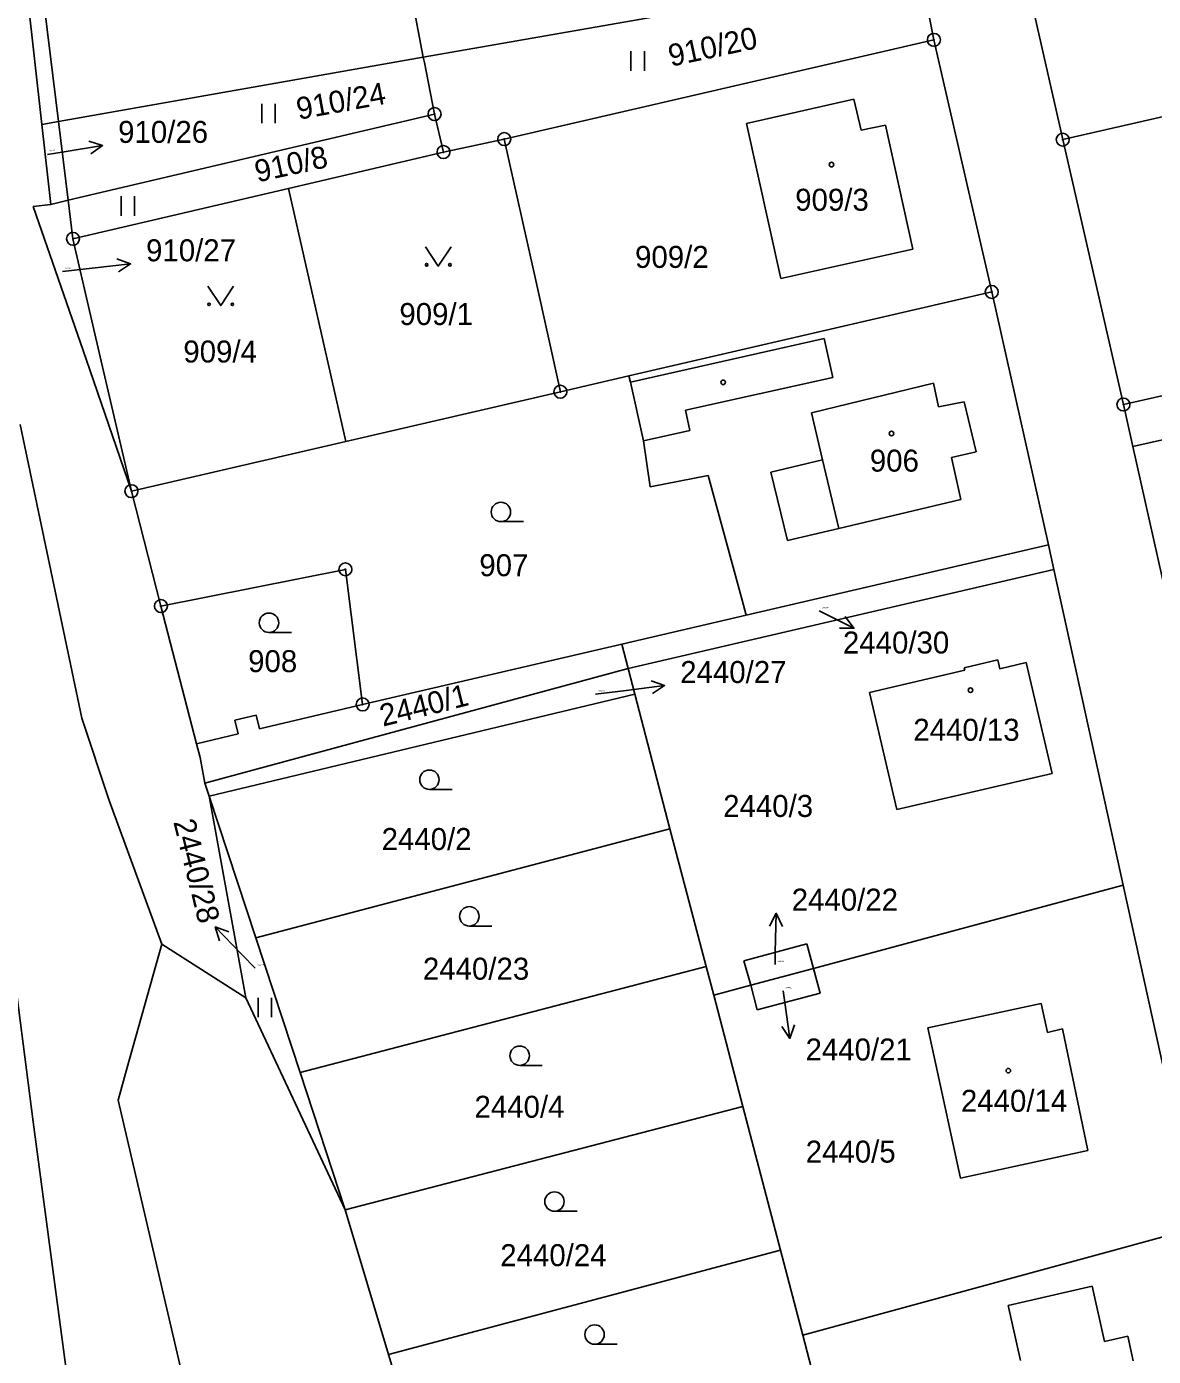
# Model space of a CAD drawing. Extents: x -736345 to -729997, y -1130177 to -1122501.
# Drawn here: x -733278.5 to -733191.4, y -1127674.1 to -1127571.2 of the extents above; entities that cross this region are included whole.
import ezdxf

# ---------------------------------------------------------------- set-up
doc = ezdxf.new("R2010")
doc.units = 0
for name, color, linetype in [('Vrstva 1', 7, 'Continuous'), ('Vrstva 10', 7, 'Continuous'), ('Vrstva 16', 7, 'Continuous'), ('Vrstva 18', 7, 'Continuous'), ('Vrstva 19', 7, 'Continuous'), ('Vrstva 25', 7, 'Continuous'), ('Vrstva 4', 7, 'Continuous')]:
    doc.layers.add(name, color=color, linetype=linetype)

msp = doc.modelspace()

# ---------------------------------------------------------------- linework, layer by layer
at = {"layer": 'Vrstva 1'}
for points in [[(-733277.3, -1127578.79), (-733283.29, -1127525.21)], [(-733276.02, -1127578.56), (-733282.53, -1127525.78)], [(-733198.38, -1127579.97), (-733202.34, -1127562.45)], [(-733209.39, -1127566.85), (-733247.81, -1127573.6)], [(-733209.39, -1127566.85), (-733208.34, -1127572.25)], [(-733247.81, -1127573.6), (-733248.5, -1127570.07)], [(-733198.38, -1127579.97), (-733154.01, -1127569.82)], [(-733208.34, -1127572.25), (-733241.55, -1127579.93)], [(-733208.34, -1127572.25), (-733205.71, -1127583.7)], [(-733276.02, -1127578.56), (-733247.81, -1127573.6)], [(-733247.73, -1127573.99), (-733247.81, -1127573.6)], [(-733246.94, -1127577.99), (-733247.73, -1127573.99)], [(-733214.52, -1127576.85), (-733222.82, -1127578.72)], [(-733214.52, -1127576.85), (-733213.97, -1127579.24)], [(-733275.26, -1127584.66), (-733246.94, -1127577.99)], [(-733246.25, -1127580.93), (-733246.94, -1127577.99)], [(-733277.3, -1127578.79), (-733276.02, -1127578.56)], [(-733276.61, -1127584.98), (-733277.3, -1127578.79)], [(-733276.02, -1127578.56), (-733275.26, -1127584.66)], [(-733222.82, -1127578.72), (-733220.16, -1127590.71)], [(-733213.97, -1127579.24), (-733212.09, -1127578.85)], [(-733212.09, -1127578.85), (-733209.97, -1127588.45)], [(-733241.55, -1127579.93), (-733246.25, -1127580.93)], [(-733241.55, -1127579.93), (-733239.12, -1127590.87)], [(-733193.69, -1127600.46), (-733198.38, -1127579.97)], [(-733246.25, -1127580.93), (-733258.24, -1127583.74)], [(-733258.24, -1127583.74), (-733274.89, -1127587.64)], [(-733258.24, -1127583.74), (-733253.79, -1127603.32)], [(-733205.71, -1127583.7), (-733203.87, -1127591.75)], [(-733277.98, -1127585.14), (-733276.61, -1127584.98)], [(-733273.86, -1127596.95), (-733277.98, -1127585.14)], [(-733275.26, -1127584.66), (-733276.61, -1127584.98)], [(-733275.26, -1127584.66), (-733274.89, -1127587.64)], [(-733274.89, -1127587.64), (-733272.78, -1127596.76)], [(-733220.16, -1127590.71), (-733209.97, -1127588.45)], [(-733193.69, -1127600.46), (-733146.35, -1127589.76)], [(-733239.12, -1127590.87), (-733237.21, -1127599.47)], [(-733203.87, -1127591.75), (-733231.92, -1127598.25)], [(-733199.49, -1127611.3), (-733203.87, -1127591.75)], [(-733272.78, -1127596.76), (-733270.37, -1127607.16)], [(-733270.37, -1127607.16), (-733273.86, -1127596.95)], [(-733231.92, -1127598.25), (-733237.21, -1127599.47)], [(-733231.92, -1127598.25), (-733231.8, -1127598.74)], [(-733231.8, -1127598.74), (-733230.79, -1127603.26)], [(-733237.21, -1127599.47), (-733253.79, -1127603.32)], [(-733193.69, -1127600.46), (-733193.22, -1127602.55)], [(-733274.21, -1127624.71), (-733278.97, -1127602)], [(-733193.22, -1127602.55), (-733192.96, -1127603.71)], [(-733192.96, -1127603.71), (-733188.13, -1127602.62)], [(-733253.79, -1127603.32), (-733270.37, -1127607.16)], [(-733230.79, -1127603.26), (-733230.26, -1127606.82)], [(-733190.05, -1127616.7), (-733192.96, -1127603.71)], [(-733230.26, -1127606.82), (-733225.8, -1127605.96)], [(-733225.8, -1127605.96), (-733223.17, -1127615.6)], [(-733270.37, -1127607.16), (-733268.09, -1127616.05)], [(-733222.86, -1127616.75), (-733199.49, -1127611.3)], [(-733199.49, -1127611.3), (-733199.06, -1127613.23)], [(-733268.09, -1127616.05), (-733253.83, -1127613.21)], [(-733253.83, -1127613.21), (-733252.5, -1127623.66)], [(-733231.98, -1127620.88), (-733199.06, -1127613.23)], [(-733199.06, -1127613.23), (-733193.7, -1127637.64)], [(-733268.09, -1127616.05), (-733265.35, -1127626.7)], [(-733223.17, -1127615.6), (-733222.86, -1127616.75)], [(-733222.86, -1127616.75), (-733232.47, -1127618.99)], [(-733232.47, -1127618.99), (-733252.5, -1127623.66)], [(-733231.98, -1127620.88), (-733232.47, -1127618.99)], [(-733205.99, -1127620.82), (-733203.4, -1127620.21)], [(-733203.4, -1127620.21), (-733203.24, -1127620.9)], [(-733201.2, -1127620.42), (-733203.24, -1127620.9)], [(-733201.2, -1127620.42), (-733199.2, -1127628.99)], [(-733231.98, -1127620.88), (-733264.69, -1127629.74)], [(-733231.46, -1127622.87), (-733231.98, -1127620.88)], [(-733205.94, -1127621.01), (-733213.32, -1127622.74)], [(-733205.99, -1127620.82), (-733205.94, -1127621.01)], [(-733231.46, -1127622.87), (-733264.36, -1127630.76)], [(-733231.46, -1127622.87), (-733228.74, -1127633.27)], [(-733213.32, -1127622.74), (-733211.21, -1127631.79)], [(-733262.39, -1127624.87), (-733260.73, -1127624.48)], [(-733260.73, -1127624.48), (-733260.48, -1127625.55)], [(-733260.48, -1127625.55), (-733252.5, -1127623.66)], [(-733272.09, -1127631.08), (-733274.21, -1127624.71)], [(-733262.13, -1127625.94), (-733262.39, -1127624.87)], [(-733265.35, -1127626.7), (-733262.13, -1127625.94)], [(-733265.35, -1127626.7), (-733265.07, -1127627.76)], [(-733265.07, -1127627.76), (-733264.69, -1127629.74)], [(-733264.69, -1127629.74), (-733264.36, -1127630.76)], [(-733211.21, -1127631.79), (-733199.2, -1127628.99)], [(-733264.36, -1127630.76), (-733260.76, -1127641.71)], [(-733264.36, -1127630.76), (-733261.54, -1127646.36)], [(-733268.01, -1127642.2), (-733272.09, -1127631.08)], [(-733260.76, -1127641.71), (-733228.74, -1127633.27)], [(-733228.74, -1127633.27), (-733225.95, -1127643.93)], [(-733217.65, -1127644.08), (-733193.7, -1127637.64)], [(-733193.7, -1127637.64), (-733187.89, -1127664.09)], [(-733260.76, -1127641.71), (-733257.34, -1127652.12)], [(-733268.01, -1127642.2), (-733270.7, -1127651.74)], [(-733261.54, -1127646.36), (-733268.01, -1127642.2)], [(-733223.02, -1127643.48), (-733218.16, -1127642.17)], [(-733218.16, -1127642.17), (-733217.65, -1127644.08)], [(-733225.95, -1127643.93), (-733257.34, -1127652.12)], [(-733225.95, -1127643.93), (-733225.36, -1127646.15)], [(-733222.5, -1127645.38), (-733223.02, -1127643.48)], [(-733222.5, -1127645.38), (-733217.65, -1127644.08)], [(-733217.65, -1127644.08), (-733217.13, -1127645.98)], [(-733222.5, -1127645.38), (-733225.36, -1127646.15)], [(-733225.36, -1127646.15), (-733223.11, -1127654.75)], [(-733221.99, -1127647.29), (-733222.5, -1127645.38)], [(-733221.99, -1127647.29), (-733217.13, -1127645.98)], [(-733261.54, -1127646.36), (-733253.84, -1127662.76)], [(-733200.06, -1127646.78), (-733208.81, -1127648.68)], [(-733199.57, -1127649.03), (-733200.06, -1127646.78)], [(-733208.81, -1127648.68), (-733208.32, -1127650.93)], [(-733198.41, -1127648.74), (-733199.57, -1127649.03)], [(-733196.45, -1127658.16), (-733198.41, -1127648.74)], [(-733208.32, -1127650.93), (-733206.28, -1127660.29)], [(-733270.7, -1127651.74), (-733271.41, -1127654.27)], [(-733257.34, -1127652.12), (-733253.84, -1127662.76)], [(-733262.71, -1127691.52), (-733271.41, -1127654.27)], [(-733253.84, -1127662.76), (-733223.11, -1127654.75)], [(-733223.11, -1127654.75), (-733220.2, -1127665.87)], [(-733206.28, -1127660.29), (-733196.45, -1127658.16)], [(-733250.49, -1127673.94), (-733253.84, -1127662.76)], [(-733187.89, -1127664.09), (-733218.48, -1127672.45)], [(-733220.2, -1127665.87), (-733250.49, -1127673.94)], [(-733218.48, -1127672.45), (-733220.2, -1127665.87)], [(-733202.6, -1127670.14), (-733196.11, -1127668.65)], [(-733196.11, -1127668.65), (-733195.14, -1127672.95)], [(-733201.64, -1127674.41), (-733202.6, -1127670.14)], [(-733217.33, -1127676.81), (-733218.48, -1127672.45)], [(-733193.35, -1127672.52), (-733195.14, -1127672.95)], [(-733192.93, -1127674.44), (-733193.35, -1127672.52)], [(-733250.49, -1127673.94), (-733247.3, -1127684.57)]]:
    msp.add_lwpolyline(points, dxfattribs=at)
at = {"layer": 'Vrstva 10'}
for points in [[(-733277.96, -1127655.94), (-733286.88, -1127586.59)], [(-733277.96, -1127655.94), (-733270.89, -1127709.16)]]:
    msp.add_lwpolyline(points, dxfattribs=at)
at = {"layer": 'Vrstva 16'}
for points in [[(-733276.86, -1127581.12), (-733275.56, -1127580.91)], [(-733275.69, -1127590.17), (-733273.42, -1127589.92)], [(-733234.49, -1127622.87), (-733232.13, -1127622.57)], [(-733260.82, -1127644.05), (-733261.81, -1127643.03)], [(-733220.62, -1127643.77), (-733220.6, -1127642.81)], [(-733220, -1127645.81), (-733219.9, -1127646.53)]]:
    msp.add_lwpolyline(points, dxfattribs=at)
at = {"layer": 'Vrstva 25'}
for points in [[(-733231.757, -1127574.635), (-733231.757, -1127573.135)], [(-733230.723, -1127574.635), (-733230.723, -1127573.135)], [(-733260.287, -1127578.705), (-733260.287, -1127577.205)], [(-733259.253, -1127578.705), (-733259.253, -1127577.205)], [(-733273.668, -1127580.094), (-733272.6, -1127580.426), (-733273.506, -1127581.08)], [(-733275.56, -1127580.91), (-733272.6, -1127580.426)], [(-733271.157, -1127585.855), (-733271.157, -1127584.355)], [(-733270.123, -1127585.855), (-733270.123, -1127584.355)], [(-733247.65, -1127588.25), (-733246.65, -1127589.75), (-733245.65, -1127588.25)], [(-733273.42, -1127589.92), (-733270.439, -1127589.586)], [(-733271.489, -1127589.201), (-733270.439, -1127589.586), (-733271.377, -1127590.193)], [(-733264.47, -1127591.31), (-733263.47, -1127592.81), (-733262.47, -1127591.31)], [(-733241.81, -1127609.52), (-733240.06, -1127609.52)], [(-733217.2, -1127616.42), (-733214.518, -1127617.763)], [(-733215.188, -1127616.868), (-733214.518, -1127617.763), (-733215.636, -1127617.762)], [(-733259.74, -1127618.09), (-733257.99, -1127618.09)], [(-733232.13, -1127622.57), (-733229.154, -1127622.2)], [(-733230.208, -1127621.827), (-733229.154, -1127622.2), (-733230.084, -1127622.818)], [(-733247.34, -1127630.23), (-733245.59, -1127630.23)], [(-733221.05, -1127640.799), (-733220.527, -1127639.811), (-733220.052, -1127640.823)], [(-733220.6, -1127642.81), (-733220.527, -1127639.811)], [(-733261.81, -1127643.03), (-733263.893, -1127640.872)], [(-733263.558, -1127641.939), (-733263.893, -1127640.872), (-733262.839, -1127641.244)], [(-733244.25, -1127640.8), (-733242.5, -1127640.8)], [(-733260.587, -1127647.855), (-733260.587, -1127646.355)], [(-733259.553, -1127647.855), (-733259.553, -1127646.355)], [(-733219.9, -1127646.53), (-733219.467, -1127649.498)], [(-733219.117, -1127648.436), (-733219.467, -1127649.498), (-733220.106, -1127648.581)], [(-733240.36, -1127651.58), (-733238.61, -1127651.58)], [(-733237.67, -1127662.86), (-733235.92, -1127662.86)], [(-733234.57, -1127673.15), (-733232.82, -1127673.15)]]:
    msp.add_lwpolyline(points, dxfattribs=at)
for centre, radius in [((-733208.34, -1127572.25), 0.5), ((-733208.34, -1127572.25), 0.032), ((-733246.94, -1127577.99), 0.5), ((-733246.94, -1127577.99), 0.032), ((-733241.55, -1127579.93), 0.5), ((-733241.55, -1127579.93), 0.032), ((-733198.38, -1127579.97), 0.5), ((-733198.38, -1127579.97), 0.032), ((-733246.25, -1127580.93), 0.5), ((-733246.25, -1127580.93), 0.032), ((-733216.25, -1127581.9), 0.175), ((-733274.89, -1127587.64), 0.5), ((-733274.89, -1127587.64), 0.032), ((-733247.55, -1127589.65), 0.1), ((-733245.75, -1127589.65), 0.1), ((-733203.87, -1127591.75), 0.5), ((-733264.37, -1127592.71), 0.1), ((-733262.57, -1127592.71), 0.1), ((-733203.87, -1127591.75), 0.032), ((-733224.63, -1127598.74), 0.175), ((-733237.21, -1127599.47), 0.5), ((-733237.21, -1127599.47), 0.032), ((-733193.69, -1127600.46), 0.5), ((-733193.69, -1127600.46), 0.032), ((-733211.62, -1127602.7), 0.175), ((-733270.37, -1127607.16), 0.5), ((-733270.37, -1127607.16), 0.032), ((-733241.81, -1127608.77), 0.75), ((-733253.83, -1127613.21), 0.5), ((-733253.83, -1127613.21), 0.032), ((-733268.09, -1127616.05), 0.5), ((-733268.09, -1127616.05), 0.032), ((-733259.74, -1127617.34), 0.75), ((-733205.51, -1127622.56), 0.175), ((-733252.5, -1127623.66), 0.5), ((-733252.5, -1127623.66), 0.032), ((-733247.34, -1127629.48), 0.75), ((-733244.25, -1127640.05), 0.75), ((-733240.36, -1127650.83), 0.75), ((-733202.59, -1127651.99), 0.175), ((-733237.67, -1127662.11), 0.75), ((-733234.57, -1127672.4), 0.75)]:
    msp.add_circle(centre, radius, dxfattribs=at)
at = {"layer": 'Vrstva 4'}
for points in [[(-733216.81, -1127595.36), (-733231.8, -1127598.74)], [(-733216.16, -1127598.37), (-733216.81, -1127595.36)], [(-733227.55, -1127600.89), (-733216.16, -1127598.37)], [(-733208.36, -1127598.81), (-733217.81, -1127601.11)], [(-733207.99, -1127600.64), (-733208.36, -1127598.81)], [(-733227.21, -1127602.47), (-733227.55, -1127600.89)], [(-733206, -1127600.24), (-733207.99, -1127600.64)], [(-733205.06, -1127604.12), (-733206, -1127600.24)], [(-733217.81, -1127601.11), (-733216.95, -1127604.74)], [(-733230.79, -1127603.26), (-733227.21, -1127602.47)], [(-733216.95, -1127604.74), (-733220.95, -1127605.69)], [(-733216.95, -1127604.74), (-733215.7, -1127610.05)], [(-733206.98, -1127604.56), (-733205.06, -1127604.12)], [(-733206.25, -1127607.81), (-733206.98, -1127604.56)], [(-733220.95, -1127605.69), (-733219.65, -1127610.98)], [(-733215.7, -1127610.05), (-733206.25, -1127607.81)], [(-733219.65, -1127610.98), (-733215.7, -1127610.05)]]:
    msp.add_lwpolyline(points, dxfattribs=at)

# ---------------------------------------------------------------- texts
at = {"layer": 'Vrstva 16'}
for s, p in [('910/26', (-733271.4, -1127580.22)), ('910/27', (-733269.24, -1127589.38)), ('2440/30', (-733215.37, -1127619.72)), ('2440/27', (-733227.95, -1127622)), ('2440/22', (-733219.33, -1127639.61)), ('2440/21', (-733218.26, -1127651.2))]:
    msp.add_text(s, height=1.7, dxfattribs=at).set_placement(p)
msp.add_text('2440/28', height=1.7, rotation=284.00226, dxfattribs=at).set_placement((-733267.143, -1127632.74))
at = {"layer": 'Vrstva 18'}
for s, height, rotation, p in [('910/20', 1.7, 12.1001, (-733228.667, -1127574.333)), ('910/24', 1.7, 10.40008, (-733257.45, -1127578.438)), ('910/26', 0.1, 10.40008, (-733276.7, -1127580.888)), ('910/8', 1.7, 12.3001, (-733260.638, -1127583.282)), ('2440/1', 1.7, 14.00011, (-733250.935, -1127625.378))]:
    msp.add_text(s, height=height, rotation=rotation, dxfattribs=at).set_placement(p)
for s, height, p in [('909/2', 1.7, (-733231.44, -1127589.89)), ('910/27', 0.1, (-733275.49, -1127589.97)), ('909/1', 1.7, (-733249.66, -1127594.31)), ('909/4', 1.7, (-733266.36, -1127597.21)), ('907', 1.7, (-733243.48, -1127613.74)), ('2440/30', 0.1, (-733217, -1127616.22)), ('908', 1.7, (-733261.35, -1127621.16)), ('2440/27', 0.1, (-733234.29, -1127622.67)), ('2440/3', 1.7, (-733224.63, -1127632.36)), ('2440/2', 1.7, (-733251.03, -1127634.92)), ('2440/28', 0.1, (-733260.62, -1127643.85)), ('2440/23', 1.7, (-733247.84, -1127644.95)), ('2440/22', 0.1, (-733220.42, -1127643.57)), ('2440/21', 0.1, (-733219.8, -1127645.61)), ('2440/4', 1.7, (-733243.85, -1127655.63)), ('2440/5', 1.7, (-733218.25, -1127659.1)), ('2440/24', 1.7, (-733241.86, -1127667.11))]:
    msp.add_text(s, height=height, dxfattribs=at).set_placement(p)
at = {"layer": 'Vrstva 19'}
for s, p in [('909/3', (-733219.06, -1127585.47)), ('906', (-733213.29, -1127605.65)), ('2440/13', (-733209.93, -1127626.47)), ('2440/14', (-733206.25, -1127655.17))]:
    msp.add_text(s, height=1.7, dxfattribs=at).set_placement(p)

doc.saveas('drawing.dxf')
